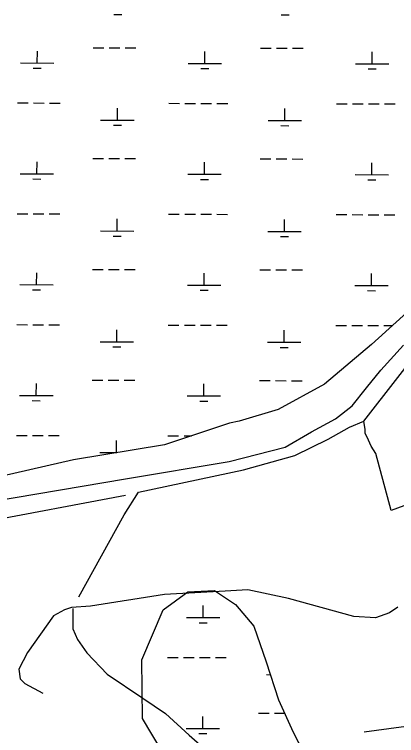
# Model space of a CAD drawing. Extents: x 3172297 to 3210190, y 958463 to 983887.
# Drawn here: x 3182464 to 3183610, y 979472 to 981635 of the extents above; entities that cross this region are included whole.
import ezdxf

# ---------------------------------------------------------------- set-up
doc = ezdxf.new("R2010")
doc.units = 0
doc.layers.add('V-TOPO-SHOR', color=7, linetype='Continuous')
doc.layers.add('V-WETL-SWMP', color=7, linetype='Continuous')

msp = doc.modelspace()

# ---------------------------------------------------------------- linework, layer by layer
at = {"layer": 'V-TOPO-SHOR'}
for points in [[(3182796.9, 980191.3), (3182361, 980110.2), (3182150.2, 980057.2), (3181939.3, 979993.4), (3181807.1, 979954.5), (3181660.7, 979944.1), (3181260.8, 979966.6), (3181046.6, 979995.7), (3180989.5, 980013.6), (3180978.8, 980020.8), (3180968.1, 980038.7), (3180982.5, 980060.1), (3181047.4, 980306.3), (3181119.9, 980745.4), (3181173.7, 980863.1), (3181238.3, 980970.1), (3181299.2, 981059.2), (3181352.9, 981134.1), (3181428.2, 981244.6), (3181471.2, 981312.3), (3181524.9, 981358.6)], [(3184829.8, 980604.1), (3183593.1, 980146.5), (3183547.1, 980318), (3183532.9, 980339.5), (3183525.8, 980357.3), (3183515.1, 980378.8), (3183515.2, 980389.5), (3183511.6, 980414.5), (3183708.7, 980667.6)], [(3182400.5, 980174.4), (3182797, 980241.3), (3183107.8, 980294.1), (3183275.8, 980336.5), (3183354.4, 980382.8), (3183426, 980421.9), (3183476.1, 980461), (3183519, 980514.5), (3183562, 980567.9), (3183630.1, 980642.8)], [(3182656.9, 979888.1), (3182793.2, 980134.2), (3182836.2, 980201.9), (3183150.6, 980269), (3183304.3, 980311.5), (3183404.4, 980361.2), (3183468.8, 980396.8), (3183511.6, 980414.5)], [(3183613.8, 979857.2), (3183588.8, 979839.4), (3183545.9, 979825.2), (3183481.6, 979828.9), (3183285.4, 979883), (3183164, 979908.3), (3183096.1, 979904.9), (3182914, 979894.6), (3182692.5, 979859.5), (3182635.4, 979856), (3182613.9, 979848.9), (3182581.7, 979831.2), (3182502.9, 979720.7), (3182477.8, 979670.7), (3182481.3, 979642.1), (3182495.5, 979627.8), (3182549, 979599.1)], [(3182638.9, 979852.4), (3182638.8, 979791.7), (3182653, 979759.6), (3182681.4, 979720.2), (3182742, 979655.8), (3182849, 979584.1), (3182916.7, 979537.5), (3182987.9, 979473), (3183045, 979422.9), (3183102, 979365.6), (3183130.4, 979322.7), (3183158.9, 979276.2), (3183183.7, 979222.6), (3183219.3, 979165.4), (3183254.9, 979111.7), (3183283.3, 979068.8), (3183311.8, 979025.9), (3183354.5, 978961.5), (3183393.7, 978918.5), (3183436.4, 978879.1), (3183475.6, 978843.3), (3183575.4, 978739.5)], [(3183512.9, 979482.5), (3184238.1, 979580.7), (3184795.3, 979632.8)]]:
    msp.add_lwpolyline(points, dxfattribs=at)
at = {"layer": 'V-WETL-SWMP'}
for p, q in [((3182761.6, 981634.9), (3182785.6, 981634.9)), ((3183263.4, 981633.7), (3183287.4, 981633.6)), ((3182532.7, 981489.1), (3182532.8, 981525.1)), ((3182699.9, 981535.1), (3182731.9, 981535)), ((3182747.9, 981535), (3182779.9, 981534.9)), ((3182795.9, 981534.9), (3182827.8, 981534.8)), ((3183034.5, 981487.9), (3183034.6, 981523.9)), ((3183201.7, 981533.9), (3183233.7, 981533.8)), ((3183249.7, 981533.8), (3183281.7, 981533.7)), ((3183297.7, 981533.7), (3183329.7, 981533.6)), ((3183536.4, 981486.7), (3183536.5, 981522.6)), ((3182482.7, 981489.3), (3182582.7, 981489)), ((3182984.5, 981488), (3183084.5, 981487.8)), ((3183486.4, 981486.8), (3183586.4, 981486.5)), ((3182520.6, 981473.7), (3182544.6, 981473.7)), ((3183022.5, 981472.5), (3183046.5, 981472.4)), ((3183524.4, 981471.3), (3183548.4, 981471.2)), ((3182473.5, 981369.3), (3182505.5, 981369.2)), ((3182521.5, 981369.2), (3182553.5, 981369.1)), ((3182569.5, 981369), (3182601.5, 981369)), ((3182772.6, 981317.8), (3182772.7, 981353.8)), ((3182927.4, 981368.2), (3182959.3, 981368.1)), ((3182975.3, 981368), (3183007.3, 981368)), ((3183023.3, 981367.9), (3183055.3, 981367.8)), ((3183071.3, 981367.8), (3183103.3, 981367.7)), ((3183274.5, 981316.6), (3183274.6, 981352.6)), ((3183429.2, 981366.9), (3183461.2, 981366.8)), ((3183477.2, 981366.8), (3183509.2, 981366.7)), ((3183525.2, 981366.7), (3183557.2, 981366.6)), ((3183573.2, 981366.6), (3183605.2, 981366.5)), ((3182722.6, 981318), (3182822.6, 981317.7)), ((3183224.5, 981316.7), (3183324.5, 981316.5)), ((3182760.6, 981302.4), (3182784.6, 981302.4)), ((3183262.4, 981301.2), (3183286.4, 981301.1)), ((3182698.9, 981202.6), (3182730.9, 981202.6)), ((3182746.9, 981202.5), (3182778.9, 981202.4)), ((3182794.9, 981202.4), (3182826.9, 981202.3)), ((3183200.7, 981201.4), (3183232.7, 981201.3)), ((3183248.7, 981201.3), (3183280.7, 981201.2)), ((3183296.7, 981201.2), (3183328.7, 981201.1)), ((3182531.7, 981156.7), (3182531.8, 981192.6)), ((3183033.6, 981155.4), (3183033.7, 981191.4)), ((3183535.4, 981154.2), (3183535.5, 981190.1)), ((3182481.7, 981156.8), (3182581.7, 981156.5)), ((3182983.6, 981155.5), (3183083.6, 981155.3)), ((3183485.4, 981154.3), (3183585.4, 981154)), ((3182519.7, 981141.3), (3182543.7, 981141.2)), ((3183021.5, 981140), (3183045.5, 981140)), ((3183523.4, 981138.8), (3183547.4, 981138.7)), ((3182472.5, 981036.8), (3182504.5, 981036.7)), ((3182520.5, 981036.7), (3182552.5, 981036.6)), ((3182568.5, 981036.6), (3182600.5, 981036.5)), ((3182926.4, 981035.7), (3182958.4, 981035.6)), ((3182974.4, 981035.6), (3183006.4, 981035.5)), ((3183022.4, 981035.4), (3183054.4, 981035.4)), ((3183070.4, 981035.3), (3183102.4, 981035.2)), ((3183428.2, 981034.4), (3183460.2, 981034.4)), ((3183476.2, 981034.3), (3183508.2, 981034.2)), ((3183524.2, 981034.2), (3183556.2, 981034.1)), ((3183572.2, 981034.1), (3183604.2, 981034)), ((3182771.7, 980985.3), (3182771.8, 981021.3)), ((3183273.5, 980984.1), (3183273.6, 981020.1)), ((3182721.7, 980985.5), (3182821.6, 980985.2)), ((3183223.5, 980984.2), (3183323.5, 980984)), ((3182759.6, 980969.9), (3182783.6, 980969.9)), ((3183261.5, 980968.7), (3183285.5, 980968.6)), ((3182530.7, 980824.2), (3182530.8, 980860.1)), ((3182697.9, 980870.2), (3182729.9, 980870.1)), ((3182745.9, 980870), (3182777.9, 980870)), ((3182793.9, 980869.9), (3182825.9, 980869.8)), ((3183032.6, 980822.9), (3183032.7, 980858.9)), ((3183199.8, 980868.9), (3183231.8, 980868.8)), ((3183247.8, 980868.8), (3183279.8, 980868.7)), ((3183295.8, 980868.7), (3183327.8, 980868.6)), ((3183534.5, 980821.7), (3183534.6, 980857.7)), ((3182480.7, 980824.3), (3182580.7, 980824)), ((3182518.7, 980808.8), (3182542.7, 980808.7)), ((3182982.6, 980823), (3183082.6, 980822.8)), ((3183020.5, 980807.5), (3183044.5, 980807.5)), ((3183484.5, 980821.8), (3183584.4, 980821.6)), ((3183522.4, 980806.3), (3183546.4, 980806.2)), ((3183700.4, 980795.3), (3183533.9, 980644.3)), ((3182471.5, 980704.3), (3182503.5, 980704.2)), ((3182519.5, 980704.2), (3182551.5, 980704.1)), ((3182567.5, 980704.1), (3182599.5, 980704)), ((3182925.4, 980703.2), (3182957.4, 980703.1)), ((3182973.4, 980703.1), (3183005.4, 980703)), ((3183021.4, 980702.9), (3183053.4, 980702.9)), ((3183069.4, 980702.8), (3183101.4, 980702.8)), ((3183427.3, 980701.9), (3183459.3, 980701.9)), ((3183475.3, 980701.8), (3183507.3, 980701.7)), ((3183523.3, 980701.7), (3183555.3, 980701.6)), ((3183571.3, 980701.6), (3183597, 980701.5)), ((3182770.7, 980652.9), (3182770.8, 980688.8)), ((3183272.5, 980651.6), (3183272.6, 980687.6)), ((3182720.7, 980653), (3182820.7, 980652.7)), ((3182758.6, 980637.5), (3182782.6, 980637.4)), ((3183222.5, 980651.7), (3183322.5, 980651.5)), ((3183260.5, 980636.2), (3183284.5, 980636.2)), ((3183533.9, 980644.3), (3183393.3, 980525.8)), ((3182529.8, 980491.7), (3182529.9, 980527.7)), ((3182696.9, 980537.7), (3182728.9, 980537.6)), ((3182744.9, 980537.6), (3182776.9, 980537.5)), ((3182792.9, 980537.4), (3182824.9, 980537.4)), ((3183031.6, 980490.4), (3183031.7, 980526.4)), ((3183198.8, 980536.4), (3183230.8, 980536.3)), ((3183246.8, 980536.3), (3183278.8, 980536.2)), ((3183393.3, 980525.8), (3183254.6, 980449.5)), ((3183294.8, 980536.2), (3183326.8, 980536.1)), ((3182479.8, 980491.8), (3182579.8, 980491.6)), ((3182981.6, 980490.6), (3183081.6, 980490.3)), ((3182517.7, 980476.3), (3182541.7, 980476.2)), ((3183019.6, 980475), (3183043.6, 980475)), ((3183254.6, 980449.5), (3183138, 980414.3)), ((3183108.3, 980408.3), (3182914.3, 980344)), ((3183138, 980414.3), (3183108.3, 980408.3)), ((3182470.6, 980371.8), (3182502.6, 980371.7)), ((3182518.6, 980371.7), (3182550.6, 980371.6)), ((3182566.6, 980371.6), (3182598.6, 980371.5)), ((3182769.7, 980320.4), (3182769.8, 980356.3)), ((3182924.4, 980370.7), (3182956.4, 980370.6)), ((3182972.4, 980370.6), (3182994.5, 980370.5)), ((3182914.3, 980344), (3182640.8, 980298.9)), ((3182719.7, 980320.5), (3182771.2, 980320.4)), ((3182640.8, 980298.9), (3182427.3, 980249.5)), ((3182910, 979848.8), (3182983.8, 979902.9)), ((3182983.8, 979902.9), (3183063.4, 979906.3)), ((3183063.4, 979906.3), (3183127.1, 979864.6)), ((3183029.7, 979825.5), (3183029.8, 979861.4)), ((3183127.1, 979864.6), (3183182.1, 979799.5)), ((3182846.5, 979698.6), (3182910, 979848.8)), ((3182979.7, 979825.6), (3183079.7, 979825.3)), ((3183017.6, 979810.1), (3183041.6, 979810)), ((3183182.1, 979799.5), (3183218.8, 979693.2)), ((3182922.5, 979705.7), (3182954.5, 979705.6)), ((3182970.5, 979705.6), (3183002.5, 979705.5)), ((3183018.5, 979705.5), (3183050.5, 979705.4)), ((3183066.5, 979705.4), (3183098.5, 979705.3)), ((3182847.6, 979522.4), (3182846.5, 979698.6)), ((3183218.8, 979693.2), (3183255.5, 979578.4)), ((3183219.6, 979654.3), (3183231.3, 979654.2)), ((3183255.5, 979578.4), (3183299.3, 979481.4)), ((3183195.9, 979539), (3183227.9, 979538.9)), ((3183243.9, 979538.9), (3183273.4, 979538.8)), ((3182907, 979423.8), (3182847.6, 979522.4)), ((3183028.7, 979493), (3183028.8, 979529)), ((3182978.7, 979493.1), (3183078.7, 979492.9)), ((3183016.7, 979477.6), (3183040.7, 979477.5)), ((3183299.3, 979481.4), (3183378.6, 979329.6))]:
    msp.add_line(p, q, dxfattribs=at)

doc.saveas('drawing.dxf')
